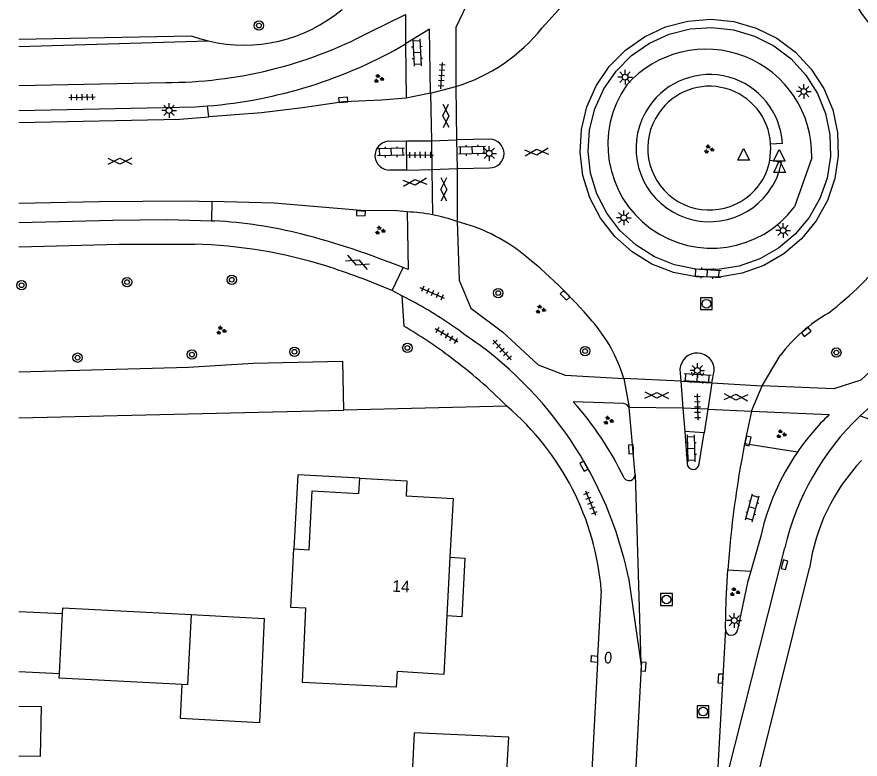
# Model space of a CAD drawing. Extents: x 131000 to 133013, y 393000 to 396501.
# Drawn here: x 130999.8 to 131071.8, y 396089.4 to 396152.7 of the extents above; entities that cross this region are included whole.
import ezdxf

# ---------------------------------------------------------------- set-up
doc = ezdxf.new("R2010")
doc.units = 0
for name, color, linetype in [('gg-afsc-erfafscheiding', 7, 'Continuous'), ('gg-afsc-hekwerk', 7, 'Continuous'), ('gg-afsc-muur', 7, 'Continuous'), ('gg-anno-huisnummerreeks BGT', 7, 'Continuous'), ('gg-bbg-bijgebouw', 7, 'Continuous'), ('gg-bbg-gedigitaliseerde bebouwing', 7, 'Continuous'), ('gg-bbg-gedigitaliseerde bijgebouw', 7, 'Continuous'), ('gg-bbg-hoofdgebouw', 7, 'Continuous'), ('gg-bbg-luifel en loopbrug', 7, 'Continuous'), ('gg-bbg-onder overbouw', 7, 'Continuous'), ('gg-bbg-pand overbouw', 7, 'Continuous'), ('gg-knt-BGT kruinlijn', 7, 'Continuous'), ('gg-knt-verharding', 7, 'Continuous'), ('gg-knt-verharding nz', 7, 'Continuous'), ('gt-grn-groengrens', 7, 'Continuous'), ('gt-grn-weggrens', 7, 'Continuous'), ('gt-symb-boom', 7, 'Continuous'), ('gt-symb-brandkraan', 7, 'Continuous'), ('gt-symb-gesloten verharding', 7, 'Continuous'), ('gt-symb-groenvak', 7, 'Continuous'), ('gt-symb-klinker verharding', 7, 'Continuous'), ('gt-symb-kolk', 7, 'Continuous'), ('gt-symb-lichtmast', 7, 'Continuous'), ('gt-symb-rioolschacht', 7, 'Continuous'), ('gt-symb-tegel verharding', 7, 'Continuous'), ('gt-symb-waterafsluiter', 7, 'Continuous')]:
    doc.layers.add(name, color=color, linetype=linetype)

# ---------------------------------------------------------------- blocks, each defined once
blk = doc.blocks.new('gt0-WAFSL')
at = {"layer": 'gt-symb-waterafsluiter'}
for p, q in [((-0.5, -0.333), (0, 0.667)), ((0, 0.667), (0.5, -0.333)), ((0.5, -0.333), (-0.5, -0.333))]:
    blk.add_line(p, q, dxfattribs=at)
blk = doc.blocks.new('gt0-LMAST')
at = {"layer": 'gt-symb-lichtmast'}
for p, q in [((-0.182, 0.173), (-0.447, 0.438)), ((-0.005, 0.246), (-0.005, 0.621)), ((0.172, 0.173), (0.437, 0.438)), ((-0.255, -0.004), (-0.63, -0.004)), ((-0.182, -0.181), (-0.447, -0.446)), ((-0.005, -0.254), (-0.005, -0.629)), ((0.437, -0.446), (0.172, -0.181)), ((0.245, -0.004), (0.62, -0.004))]:
    blk.add_line(p, q, dxfattribs=at)
blk.add_circle((-0.005, -0.004), 0.25, dxfattribs=at)
blk = doc.blocks.new('gt0-GRVAK')
at = {"layer": 'gt-symb-groenvak'}
for p, q in [((-0.11, 0.189), (-0.228, 0.24)), ((-0.182, 0.153), (0.088, 0.153)), ((-0.091, 0.211), (-0.156, 0.322)), ((-0.047, 0.214), (-0.047, 0.393)), ((-0.004, 0.211), (0.061, 0.322)), ((0.015, 0.189), (0.133, 0.24)), ((0.262, -0.052), (0.197, 0.059)), ((0.305, -0.049), (0.305, 0.13)), ((0.349, -0.052), (0.414, 0.059)), ((-0.245, -0.228), (-0.363, -0.177)), ((-0.318, -0.264), (-0.047, -0.264)), ((-0.226, -0.206), (-0.291, -0.095)), ((-0.183, -0.203), (-0.183, -0.024)), ((-0.139, -0.206), (-0.074, -0.095)), ((-0.12, -0.228), (-0.002, -0.177)), ((0.243, -0.074), (0.125, -0.023)), ((0.17, -0.11), (0.441, -0.11)), ((0.368, -0.074), (0.486, -0.023))]:
    blk.add_line(p, q, dxfattribs=at)
blk = doc.blocks.new('gt0-GESVH1')
at = {"layer": 'gt-symb-gesloten verharding'}
for p, q in [((-0.992, -0.261), (0.008, 0.239)), ((0.008, -0.261), (-0.992, 0.239)), ((0.008, 0.239), (1.008, -0.261)), ((1.008, 0.239), (0.008, -0.261))]:
    blk.add_line(p, q, dxfattribs=at)
blk = doc.blocks.new('gt0-KL1')
at = {"layer": 'gt-symb-klinker verharding'}
for p, q in [((-1.15, 0.3), (1.15, 0.3)), ((-1, -0.3), (-1, 0.3)), ((-0.5, 0.3), (-0.5, 0.45)), ((0, -0.3), (0, 0.3)), ((0.5, 0.3), (0.5, 0.45)), ((1, -0.3), (1, 0.3)), ((-1.15, -0.3), (1.15, -0.3)), ((-0.5, -0.45), (-0.5, -0.3)), ((0.5, -0.45), (0.5, -0.3))]:
    blk.add_line(p, q, dxfattribs=at)
blk = doc.blocks.new('gt0-TEG1')
at = {"layer": 'gt-symb-tegel verharding'}
for p, q in [((-1.125, 0), (1.125, 0)), ((-0.9, -0.25), (-0.9, 0.25)), ((-0.45, -0.25), (-0.45, 0.25)), ((0, -0.25), (0, 0.25)), ((0.45, -0.25), (0.45, 0.25)), ((0.9, -0.25), (0.9, 0.25))]:
    blk.add_line(p, q, dxfattribs=at)
blk = doc.blocks.new('gt0-BOOM')
at = {"layer": 'gt-symb-boom'}
for radius in [0.4, 0.2]:
    blk.add_circle((0, 0), radius, dxfattribs=at)
blk = doc.blocks.new('gt0-KOLK')
at = {"layer": 'gt-symb-kolk'}
blk.add_lwpolyline([(0, 0), (0.375, 0), (0.375, 0.4), (-0.375, 0.4), (-0.375, 0), (0, 0)], dxfattribs=at)
blk = doc.blocks.new('gt0-RS')
at = {"layer": 'gt-symb-rioolschacht'}
blk.add_lwpolyline([(-0.5, -0.5), (0.5, -0.5), (0.5, 0.5), (-0.5, 0.5)], close=True, dxfattribs=at)
blk.add_circle((0, 0), 0.375, dxfattribs=at)
blk = doc.blocks.new('gt0-BR')
at = {"layer": 'gt-symb-brandkraan'}
for centre, radius, start, end in [((-0.244, 0), 0.206, 107.56694, 252.43307), ((0.599, -2.664), 3, 106.89205, 107.56694), ((0, -0.691), 0.938, 73.10799, 106.89205), ((-0.599, -2.664), 3, 72.43309, 73.10799), ((0.244, 0), 0.206, 287.56695, 72.43309), ((0.599, 2.664), 3, 252.43307, 253.10797), ((0, 0.691), 0.938, 253.10797, 286.89206), ((-0.599, 2.664), 3, 286.89206, 287.56695)]:
    blk.add_arc(centre, radius, start, end, dxfattribs=at)

msp = doc.modelspace()

# ---------------------------------------------------------------- linework, layer by layer
at = {"layer": 'gg-afsc-erfafscheiding'}
msp.add_line((131041.634, 396119.48), (131027.702, 396119.145), dxfattribs=at)
at = {"layer": 'gg-afsc-hekwerk'}
msp.add_line((131000, 396118.497), (131027.702, 396119.145), dxfattribs=at)
at = {"layer": 'gg-afsc-muur'}
for p, q in [((131049.692, 396103.74), (131049.38, 396098.15)), ((131049.38, 396098.15), (131049.355, 396097.616))]:
    msp.add_line(p, q, dxfattribs=at)
msp.add_lwpolyline([(131049.355, 396097.616), (131048.833, 396097.658), (131048.86, 396098.199), (131049.38, 396098.15)], dxfattribs=at)
msp.add_arc((131026.656, 396101.88), 23.111, 4.61717, 49.60265, dxfattribs=at)
at = {"layer": 'gg-bbg-bijgebouw'}
msp.add_line((131003.469, 396096.653), (131003.735, 396101.773), dxfattribs=at)
for points in [[(131003.735, 396101.773), (131003.76, 396102.263), (131014.704, 396101.695)], [(131014.704, 396101.695), (131014.393, 396095.703), (131013.944, 396095.726)], [(131013.944, 396095.726), (131003.449, 396096.271), (131003.469, 396096.653)]]:
    msp.add_lwpolyline(points, dxfattribs=at)
at = {"layer": 'gg-bbg-gedigitaliseerde bebouwing'}
for points in [[(131023.474, 396107.305), (131024.771, 396107.234), (131025.034, 396112.246)], [(131024.19, 396095.906), (131024.496, 396102.232), (131023.197, 396102.3), (131023.474, 396107.305)]]:
    msp.add_lwpolyline(points, dxfattribs=at)
at = {"layer": 'gg-bbg-gedigitaliseerde bijgebouw'}
msp.add_lwpolyline([(131000, 396089.642), (131001.852, 396089.604), (131001.938, 396093.82), (131000, 396093.86)], dxfattribs=at)
at = {"layer": 'gg-bbg-hoofdgebouw'}
msp.add_line((131032.205, 396095.506), (131024.19, 396095.906), dxfattribs=at)
for points in [[(131025.034, 396112.246), (131029.018, 396112.031), (131029.088, 396113.329)], [(131029.088, 396113.329), (131033.113, 396113.112), (131033.041, 396111.817), (131037.043, 396111.603), (131036.776, 396106.585)], [(131036.51, 396101.576), (131036.245, 396096.589), (131032.281, 396096.827), (131032.205, 396095.506)]]:
    msp.add_lwpolyline(points, dxfattribs=at)
at = {"layer": 'gg-bbg-luifel en loopbrug'}
for p, q in [((131000, 396101.967), (131003.735, 396101.773)), ((131000, 396096.833), (131003.469, 396096.653))]:
    msp.add_line(p, q, dxfattribs=at)
for points in [[(131029.088, 396113.329), (131023.814, 396113.613), (131023.474, 396107.305)], [(131014.704, 396101.695), (131020.942, 396101.371), (131020.545, 396092.466), (131013.793, 396092.816), (131013.944, 396095.726)], [(131041.626, 396088.265), (131041.792, 396091.226), (131033.727, 396091.613), (131033.577, 396088.668)]]:
    msp.add_lwpolyline(points, dxfattribs=at)
at = {"layer": 'gg-bbg-onder overbouw'}
msp.add_line((131036.776, 396106.585), (131036.51, 396101.576), dxfattribs=at)
at = {"layer": 'gg-bbg-pand overbouw'}
msp.add_lwpolyline([(131036.776, 396106.585), (131038.041, 396106.518), (131037.794, 396101.508), (131036.51, 396101.576)], dxfattribs=at)
at = {"layer": 'gg-knt-BGT kruinlijn'}
msp.add_lwpolyline([(131000, 396150.821), (131014.702, 396151.102), (131015.425, 396150.86), (131016.167, 396150.659)], dxfattribs=at)
msp.add_arc((131019.209, 396163.364), 13.064, 256.53592, 309.80675, dxfattribs=at)
at = {"layer": 'gg-knt-verharding'}
for p, q in [((131029.859, 396151.365), (131032.977, 396152.914)), ((131032.993, 396150.398), (131033.05, 396145.78)), ((131000, 396146.842), (131012.53, 396147.11)), ((131035.13, 396146.2), (131033.05, 396145.78)), ((131035.13, 396146.2), (131037.27, 396146.76)), ((131031.51, 396142.09), (131033.061, 396142.13)), ((131033.09, 396139.62), (131033.061, 396142.13)), ((131033.061, 396142.13), (131035.197, 396142.116)), ((131035.197, 396142.116), (131037.35, 396142.22)), ((131040.192, 396142.27), (131037.35, 396142.22)), ((131037.35, 396142.22), (131037.4, 396139.76)), ((131033.09, 396139.62), (131031.659, 396139.64)), ((131033.09, 396139.62), (131035.237, 396139.69)), ((131035.237, 396139.69), (131037.4, 396139.76)), ((131037.4, 396139.76), (131040.16, 396139.82)), ((131016.427, 396135.311), (131016.684, 396135.303)), ((131031.839, 396129.355), (131032.802, 396131.316)), ((131032.685, 396128.909), (131031.839, 396129.355)), ((131032.685, 396128.909), (131032.848, 396126.312)), ((131033.795, 396128.324), (131032.685, 396128.909)), ((131063.41, 396121.23), (131064.951, 396123.811)), ((131056.401, 396122.631), (131056.47, 396121.63)), ((131059.11, 396121.47), (131059.33, 396122.5)), ((131051.61, 396121.85), (131052.08, 396119.358)), ((131056.47, 396121.63), (131056.658, 396119.316)), ((131056.47, 396121.63), (131059.11, 396121.47)), ((131059.11, 396121.47), (131058.767, 396119.224)), ((131062.501, 396119.06), (131063.41, 396121.23)), ((131052.57, 396113.65), (131052.08, 396119.358)), ((131056.658, 396119.316), (131056.82, 396117.32)), ((131058.767, 396119.224), (131058.46, 396117.21)), ((131062.501, 396119.06), (131061.919, 396116.275)), ((131062.501, 396119.06), (131069.139, 396118.769)), ((131058.46, 396117.21), (131056.82, 396117.32)), ((131056.82, 396117.32), (131057.02, 396114.59)), ((131058.03, 396114.55), (131058.46, 396117.21)), ((131066.417, 396115.562), (131061.919, 396116.275)), ((131052.57, 396113.65), (131053.019, 396099.456)), ((131063.3, 396108.4), (131062.44, 396105.404)), ((131059.36, 396083.67), (131065.351, 396107.383)), ((131060.484, 396105.511), (131062.44, 396105.404)), ((131052.006, 396104.873), (131053.071, 396097.541)), ((131060.281, 396100.455), (131059.36, 396083.67)), ((131053.019, 396099.456), (131053.071, 396097.541))]:
    msp.add_line(p, q, dxfattribs=at)
for points in [[(131044.659, 396151.789), (131046.876, 396154.252), (131047.655, 396154.988), (131048.344, 396155.609)], [(131038.492, 396154.382), (131037.29, 396151.79), (131037.27, 396146.76)], [(131047.882, 396141.125), (131047.995, 396143.098), (131048.458, 396145.02), (131049.257, 396146.828), (131050.366, 396148.464), (131051.749, 396149.876), (131053.362, 396151.018), (131055.154, 396151.854), (131057.065, 396152.356), (131059.036, 396152.51), (131061.002, 396152.309), (131062.901, 396151.76), (131064.671, 396150.88), (131066.256, 396149.699), (131067.604, 396148.254), (131068.673, 396146.591), (131069.428, 396144.764), (131069.844, 396142.832), (131069.909, 396140.857), (131069.619, 396138.901), (131068.986, 396137.029), (131068.028, 396135.3), (131066.777, 396133.77), (131065.273, 396132.488), (131063.564, 396131.495), (131061.705, 396130.823), (131059.756, 396130.494), (131057.78, 396130.518), (131055.839, 396130.894), (131053.997, 396131.611), (131052.313, 396132.646), (131050.84, 396133.964), (131049.627, 396135.524), (131048.712, 396137.276), (131048.124, 396139.163), (131047.882, 396141.125)], [(131035.13, 396146.2), (131035.04, 396151.67), (131032.993, 396150.398)], [(131057.277, 396151.686), (131059.129, 396151.813), (131060.973, 396151.608), (131062.751, 396151.077), (131064.405, 396150.237), (131065.883, 396149.115), (131067.137, 396147.747), (131068.126, 396146.177), (131068.819, 396144.456), (131069.194, 396142.638), (131069.238, 396140.783), (131068.95, 396138.95), (131068.34, 396137.198), (131067.426, 396135.583), (131066.239, 396134.157), (131064.816, 396132.966), (131063.204, 396132.048), (131061.453, 396131.433), (131059.621, 396131.14), (131057.766, 396131.179), (131055.947, 396131.549), (131054.224, 396132.237), (131052.652, 396133.222), (131051.28, 396134.472), (131050.154, 396135.947), (131049.31, 396137.599), (131048.774, 396139.376), (131048.563, 396141.219), (131048.686, 396143.071), (131049.137, 396144.871), (131049.902, 396146.561), (131050.956, 396148.088), (131052.267, 396149.402), (131053.79, 396150.46), (131055.479, 396151.23), (131057.277, 396151.686)], [(131033.05, 396145.78), (131030.93, 396145.6), (131027.71, 396145.47), (131024.21, 396144.94), (131020.7, 396144.51), (131016.205, 396144.175)], [(131000, 396144.731), (131015.064, 396145.04), (131016.094, 396145.11)], [(131000, 396143.696), (131013.73, 396143.99), (131016.205, 396144.175)], [(131000, 396136.818), (131006.87, 396136.96), (131014.32, 396137), (131016.463, 396136.945)], [(131033.132, 396136.059), (131032.25, 396136.16), (131029.19, 396136.17), (131021.78, 396136.81), (131016.463, 396136.945)], [(131033.132, 396136.059), (131033.227, 396131.137), (131032.802, 396131.316)], [(131000, 396135.15), (131008.011, 396135.356), (131012.686, 396135.42), (131016.427, 396135.311)], [(131079.141, 396135.561), (131079.33, 396130.55), (131078.37, 396127.82), (131071.84, 396121.69), (131069.52, 396120.96), (131063.41, 396121.23)], [(131037.394, 396135.237), (131037.56, 396130.23), (131038.57, 396127.84), (131041.251, 396125.83), (131044.3, 396123.02), (131046.6, 396122.14), (131051.61, 396121.85)], [(131000, 396133.094), (131008.559, 396133.324), (131014.981, 396133.303)], [(131071.769, 396118.655), (131072.644, 396119.446), (131073.56, 396120.19), (131081.722, 396127.763), (131082.898, 396128.763), (131084.148, 396129.625)], [(131052.08, 396119.358), (131051.907, 396119.607), (131051.621, 396119.71), (131047.3, 396119.85)], [(131060.281, 396100.455), (131060.345, 396102.985), (131060.484, 396105.511)], [(131061.242, 396070.305), (131061.958, 396083.578), (131067.452, 396105.645)], [(131062.44, 396105.404), (131062.16, 396104.43), (131061.3, 396100.39)], [(131049.355, 396097.616), (131047.194, 396056.431), (131046.028, 396038.124), (131047.821, 396037.934), (131047.427, 396033.518), (131044.741, 396011.016)], [(131053.071, 396097.541), (131053.078, 396097.264), (131052.252, 396081.715), (131051.925, 396075.94)]]:
    msp.add_lwpolyline(points, dxfattribs=at)
for centre, radius, start, end in [((131084.613, 396161.689), 15.404, 212.55599, 247.37283), ((131012.533, 396184.513), 37.403, 269.99571, 297.59549), ((131032.94, 396161.064), 14.945, 286.83994, 321.63896), ((131012.859, 396185.095), 40.116, 274.62584, 300.12583), ((131031.607, 396140.866), 1.227, 94.54271, 272.41776), ((131040.167, 396141.046), 1.224, 359.67198, 88.81908), ((131040.165, 396141.046), 1.226, 269.74938, 359.68936), ((131032.591, 396121.775), 14.295, 79.07143, 87.83086), ((131014.438, 396095.49), 39.876, 75.91813, 86.77091), ((131032.59, 396121.799), 14.271, 70.32881, 79.0498), ((131033.952, 396121.214), 14.439, 51.59374, 76.20859), ((131004.638, 396060.358), 76.343, 68.35154, 75.19977), ((131013.895, 396091.819), 41.498, 72.77967, 88.49984), ((131016.683, 396099.399), 42.262, 40.32758, 51.62106), ((131048.143, 396154.088), 33.893, 308.11248, 320.62615), ((131005.674, 396067.581), 67.087, 67.04406, 72.20154), ((131016.93, 396097.553), 35.089, 53.01967, 61.27405), ((131075.837, 396115.56), 13.66, 119.73514, 142.83966), ((131039.119, 396118.143), 13.029, 16.52789, 41.33675), ((131013.784, 396093.524), 37.927, 52.53078, 59.82564), ((131019.695, 396098.147), 33.004, 11.75857, 56.23479), ((131057.865, 396122.545), 1.466, 358.22716, 176.65113), ((131013.213, 396091.558), 39.842, 44.4921, 53.5979), ((131027.285, 396101.825), 26.935, 25.33797, 42.00553), ((131083.424, 396103.885), 20.63, 133.82504, 145.52788), ((131087.304, 396102.347), 22.523, 133.6087, 167.07906), ((131146.043, 396099.582), 85.764, 168.77664, 176.03616), ((131083.409, 396103.908), 20.605, 145.55465, 167.40668), ((131057.526, 396114.585), 0.506, 179.46128, 356.00281), ((131084.145, 396103.265), 16.862, 136.66726, 171.88547), ((131052.054, 396113.643), 0.516, 214.38677, 0.7576), ((131060.791, 396100.437), 0.511, 177.92418, 354.77614)]:
    msp.add_arc(centre, radius, start, end, dxfattribs=at)
at = {"layer": 'gg-knt-verharding nz'}
for p, q in [((131035.13, 396146.2), (131035.197, 396142.116)), ((131037.27, 396146.76), (131037.35, 396142.22)), ((131035.197, 396142.116), (131035.237, 396139.69)), ((131035.237, 396139.69), (131035.301, 396135.81)), ((131037.4, 396139.76), (131037.394, 396135.237)), ((131056.47, 396121.63), (131051.61, 396121.85)), ((131059.11, 396121.47), (131063.41, 396121.23)), ((131056.658, 396119.316), (131052.08, 396119.358)), ((131058.767, 396119.224), (131056.658, 396119.316)), ((131058.767, 396119.224), (131062.501, 396119.06))]:
    msp.add_line(p, q, dxfattribs=at)
at = {"layer": 'gt-grn-groengrens'}
for p, q in [((131000, 396150.169), (131016.167, 396150.659)), ((131016.205, 396144.175), (131016.094, 396145.11)), ((131064.135, 396141.875), (131065.134, 396141.935)), ((131064.066, 396140.477), (131065.055, 396140.321)), ((131067.641, 396140.689), (131066.163, 396136.491)), ((131016.463, 396136.945), (131016.427, 396135.311))]:
    msp.add_line(p, q, dxfattribs=at)
for points in [[(131064.066, 396140.477), (131064.144, 396141.478), (131064.135, 396141.875)], [(131000, 396122.424), (131014.488, 396122.818), (131020.007, 396123.164), (131027.621, 396123.327), (131027.702, 396119.145)]]:
    msp.add_lwpolyline(points, dxfattribs=at)
for centre, radius, start, end in [((131058.624, 396140.929), 9.02, 358.47536, 138.54807), ((131058.922, 396141.564), 6.223, 3.41594, 145.93654), ((131059.097, 396141.81), 8.844, 144.86423, 323.03005), ((131058.921, 396141.565), 5.223, 3.40561, 145.93989), ((131058.912, 396141.483), 6.261, 145.27014, 323.19594), ((131058.915, 396141.488), 5.262, 145.21548, 323.13816), ((131059.48, 396141.21), 4.644, 321.70548, 350.92091), ((131059.515, 396141.198), 5.609, 321.83611, 351.00502)]:
    msp.add_arc(centre, radius, start, end, dxfattribs=at)
at = {"layer": 'gt-grn-weggrens'}
for p, q in [((131032.977, 396152.914), (131032.993, 396150.398)), ((131071.769, 396118.655), (131074.491, 396117.662))]:
    msp.add_line(p, q, dxfattribs=at)

# ---------------------------------------------------------------- block references
at = {"layer": 'gt-symb-boom'}
for p in [(131020.479, 396151.972), (131018.168, 396130.275), (131000.237, 396129.806), (131040.894, 396129.135), (131033.146, 396124.454), (131048.309, 396124.182), (131069.739, 396124.06)]:
    msp.add_blockref('gt0-BOOM', p, dxfattribs=at)
for p, rotation in [((131009.233, 396130.072), 1.7183580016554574), ((131023.518, 396124.124), -178.45338970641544), ((131005.014, 396123.623), -178.45338970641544), ((131014.771, 396123.888), -178.45338970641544)]:
    msp.add_blockref('gt0-BOOM', p, dxfattribs=dict(at, rotation=rotation))
at = {"layer": 'gt-symb-brandkraan', "rotation": 86.1592529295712}
msp.add_blockref('gt0-BR', (131050.275, 396098.023), dxfattribs=at)
at = {"layer": 'gt-symb-gesloten verharding'}
for p, rotation in [((131036.422, 396144.247), 91.03121266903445), ((131044.171, 396141.175), 4.473406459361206), ((131008.624, 396140.401), 0.4010639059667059), ((131033.79, 396138.603), 5.510976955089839), ((131036.252, 396137.98), 89.94270424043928), ((131028.896, 396131.761), -22.51411264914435), ((131054.425, 396120.395), 179.4843519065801), ((131061.167, 396120.257), -2.521907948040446)]:
    msp.add_blockref('gt0-GESVH1', p, dxfattribs=dict(at, rotation=rotation))
at = {"layer": 'gt-symb-groenvak'}
for p in [(131030.695, 396147.438), (131058.859, 396141.411), (131030.8, 396134.48), (131044.49, 396127.738), (131017.249, 396125.938), (131050.282, 396118.257), (131065.025, 396117.098), (131061.063, 396103.621)]:
    msp.add_blockref('gt0-GRVAK', p, dxfattribs=at)
at = {"layer": 'gt-symb-klinker verharding'}
for p, rotation in [((131033.978, 396149.677), -87.19194693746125), ((131038.658, 396141.32), -178.73969615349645), ((131031.75, 396141.17), -178.73969615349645), ((131058.735, 396130.826), -3.4976952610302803), ((131057.882, 396121.9), -3.440494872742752), ((131057.341, 396115.882), -88.5679038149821), ((131062.574, 396110.808), 74.81021283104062)]:
    msp.add_blockref('gt0-KL1', p, dxfattribs=dict(at, rotation=rotation))
at = {"layer": 'gt-symb-kolk'}
for p, rotation in [((131027.695, 396145.432), 5.967037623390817), ((131029.195, 396136.134), 177.36361809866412), ((131046.738, 396129.071), 133.865578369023), ((131067.049, 396125.974), -141.45653728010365), ((131061.991, 396116.549), -102.41077471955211), ((131052.429, 396115.804), 92.40741384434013), ((131048.391, 396114.45), 119.56171639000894), ((131065.126, 396105.994), -105.00891367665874), ((131053.087, 396097.264), -92.97967378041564), ((131060.056, 396096.224), 86.73114704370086)]:
    msp.add_blockref('gt0-KOLK', p, dxfattribs=dict(at, rotation=rotation))
at = {"layer": 'gt-symb-lichtmast'}
for p in [(131051.721, 396147.568), (131066.965, 396146.343), (131012.821, 396144.73), (131040.133, 396141.065), (131051.612, 396135.573), (131065.199, 396134.482), (131057.887, 396122.529), (131061.04, 396101.189)]:
    msp.add_blockref('gt0-LMAST', p, dxfattribs=at)
at = {"layer": 'gt-symb-rioolschacht'}
for p in [(131058.656, 396128.225), (131055.25, 396102.982), (131058.375, 396093.414)]:
    msp.add_blockref('gt0-RS', p, dxfattribs=at)
at = {"layer": 'gt-symb-tegel verharding'}
for p, rotation in [((131036.077, 396147.703), 86.3307459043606), ((131005.401, 396145.856), 0.9166542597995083), ((131034.255, 396140.928), 0.7448031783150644), ((131035.281, 396129.127), 156.30502896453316), ((131036.486, 396125.511), 149.28180933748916), ((131041.227, 396124.276), -47.31004222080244), ((131057.889, 396119.422), -88.56790381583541), ((131048.771, 396111.219), -67.71962896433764)]:
    msp.add_blockref('gt0-TEG1', p, dxfattribs=dict(at, rotation=rotation))
at = {"layer": 'gt-symb-waterafsluiter'}
for p in [(131061.828, 396140.818), (131064.876, 396140.714), (131064.902, 396139.772)]:
    msp.add_blockref('gt0-WAFSL', p, dxfattribs=at)

# ---------------------------------------------------------------- texts
at = {"layer": 'gg-anno-huisnummerreeks BGT'}
msp.add_text('14', height=1, rotation=357, dxfattribs=at).set_placement((131031.837, 396103.651))

doc.saveas('drawing.dxf')
